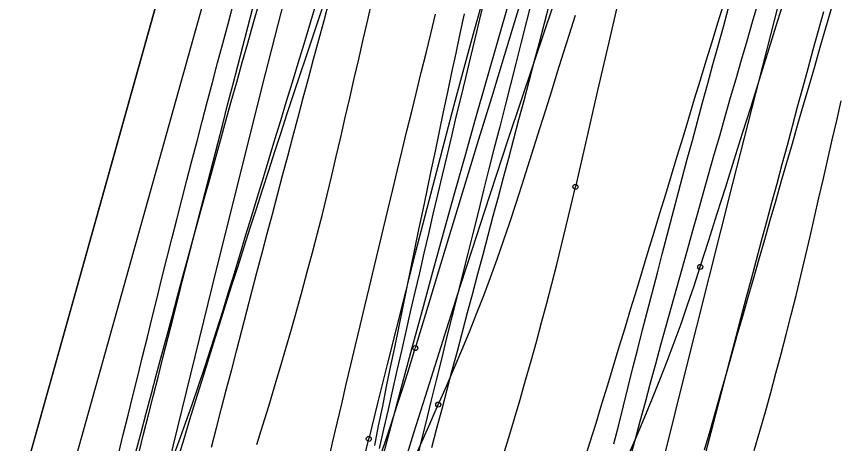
# Model space of a CAD drawing. Extents: x -14 to 1565148, y -25 to 642856.
# Drawn here: x 1564899.42 to 1564913.13, y 636632.84 to 636639.97 of the extents above; entities that cross this region are included whole.
import ezdxf

# ---------------------------------------------------------------- set-up
doc = ezdxf.new("R2010")
doc.units = 0
for name, color, linetype in [('GE_P_Alignment_100_Stations', 7, 'Continuous'), ('GE_X_Alignment', 7, 'Continuous'), ('MT_P_Work_Area', 7, 'Continuous'), ('PM_P_Edge_Line', 7, 'Continuous'), ('PV_P_EOP', 7, 'Continuous'), ('TR_Turning_Path26', 7, 'Continuous'), ('TR_Turning_Path28', 7, 'Continuous'), ('TR_Turning_Path28 - Copy-1', 7, 'Continuous'), ('TR_Turning_Path29', 7, 'Continuous')]:
    doc.layers.add(name, color=color, linetype=linetype)

msp = doc.modelspace()

# ---------------------------------------------------------------- linework, layer by layer
at = {"layer": 'GE_P_Alignment_100_Stations'}
for points in [[(1564901.103, 636629.36), (1564901.965, 636632.523), (1564902.763, 636635.768), (1564903.576, 636639.01), (1564904.404, 636642.248), (1564905.246, 636645.482), (1564906.103, 636648.712), (1564906.974, 636651.939), (1564907.504, 636653.873)], [(1564908.879, 636627.528), (1564909.774, 636630.788), (1564910.565, 636633.999), (1564911.37, 636637.205), (1564912.189, 636640.408), (1564913.023, 636643.607), (1564913.871, 636646.803), (1564914.733, 636649.994), (1564915.258, 636651.907)], [(1564901.461, 636632.671), (1564901.542, 636632.996), (1564901.624, 636633.32), (1564901.705, 636633.644), (1564901.787, 636633.968), (1564901.869, 636634.292), (1564901.951, 636634.615), (1564902.033, 636634.939), (1564902.115, 636635.263), (1564902.197, 636635.586), (1564902.28, 636635.91), (1564902.362, 636636.233), (1564902.445, 636636.556), (1564902.528, 636636.88), (1564902.611, 636637.203), (1564902.694, 636637.526), (1564902.777, 636637.85), (1564902.86, 636638.173), (1564902.943, 636638.496), (1564903.027, 636638.82), (1564903.11, 636639.143), (1564903.194, 636639.466), (1564903.278, 636639.79), (1564903.361, 636640.113)]]:
    msp.add_lwpolyline(points, dxfattribs=at)
msp.add_arc((1565621.788, 636457.187), 736.87, 164.598138, 166.407357, dxfattribs=at)
at = {"layer": 'GE_X_Alignment'}
msp.add_line((1564926.086, 636727.225), (1564895.969, 636619.491), dxfattribs=at)
at = {"layer": 'MT_P_Work_Area'}
for points in [[(1564906.347, 636632.772), (1564906.432, 636633.094), (1564906.518, 636633.416), (1564906.603, 636633.739), (1564906.689, 636634.061), (1564906.774, 636634.383), (1564906.859, 636634.705), (1564906.945, 636635.027), (1564907.03, 636635.35), (1564907.116, 636635.672), (1564907.201, 636635.994), (1564907.287, 636636.316), (1564907.372, 636636.638), (1564907.458, 636636.96), (1564907.543, 636637.282), (1564907.629, 636637.603), (1564907.714, 636637.925), (1564907.8, 636638.247), (1564907.885, 636638.569), (1564907.97, 636638.891), (1564908.056, 636639.213), (1564908.141, 636639.534), (1564908.226, 636639.856), (1564908.312, 636640.178)], [(1564906.455, 636633.487), (1564906.591, 636633.794), (1564906.721, 636634.096), (1564906.849, 636634.398), (1564906.973, 636634.701), (1564907.094, 636635.004), (1564907.212, 636635.308), (1564907.326, 636635.612), (1564907.437, 636635.917), (1564907.543, 636636.222), (1564907.646, 636636.527), (1564907.746, 636636.833), (1564907.846, 636637.149), (1564907.947, 636637.464), (1564908.047, 636637.78), (1564908.146, 636638.096), (1564908.246, 636638.412), (1564908.346, 636638.728), (1564908.445, 636639.044), (1564908.544, 636639.36), (1564908.643, 636639.676), (1564908.741, 636639.992)], [(1564909.503, 636632.368), (1564909.639, 636632.672), (1564909.771, 636632.978), (1564909.901, 636633.285), (1564910.028, 636633.594), (1564910.152, 636633.903), (1564910.272, 636634.214), (1564910.389, 636634.526), (1564910.503, 636634.839), (1564910.613, 636635.154), (1564910.72, 636635.47), (1564910.823, 636635.787)], [(1564906.044, 636632.554), (1564906.181, 636632.866), (1564906.318, 636633.177), (1564906.455, 636633.488)]]:
    msp.add_lwpolyline(points, dxfattribs=at)
for centre in [(1564910.823, 636635.787), (1564910.823, 636635.787), (1564906.455, 636633.488), (1564906.455, 636633.487)]:
    msp.add_circle(centre, 0.0417, dxfattribs=at)
msp.add_arc((1564401.207, 636798.224), 534.878, 342.32064, 348.74558, dxfattribs=at)
at = {"layer": 'PM_P_Edge_Line'}
for points in [[(1564902.117, 636632.595), (1564902.215, 636632.917), (1564902.313, 636633.239), (1564902.412, 636633.56), (1564902.511, 636633.882), (1564902.61, 636634.203), (1564902.712, 636634.523), (1564902.813, 636634.843), (1564902.914, 636635.163), (1564903.015, 636635.483), (1564903.116, 636635.802), (1564903.218, 636636.121), (1564903.32, 636636.44), (1564903.422, 636636.759), (1564903.525, 636637.077), (1564903.628, 636637.395), (1564903.731, 636637.713), (1564903.834, 636638.031), (1564903.938, 636638.348), (1564904.043, 636638.664), (1564904.147, 636638.981), (1564904.252, 636639.297), (1564904.357, 636639.613), (1564904.463, 636639.929), (1564904.568, 636640.244)], [(1564913.005, 636640.095), (1564912.912, 636639.773), (1564912.819, 636639.451), (1564912.726, 636639.13), (1564912.633, 636638.808), (1564912.541, 636638.487), (1564912.448, 636638.165), (1564912.355, 636637.844), (1564912.263, 636637.523), (1564912.17, 636637.202), (1564912.078, 636636.881), (1564911.986, 636636.56), (1564911.894, 636636.24), (1564911.802, 636635.919), (1564911.71, 636635.599), (1564911.619, 636635.279), (1564911.527, 636634.959), (1564911.436, 636634.64), (1564911.345, 636634.32), (1564911.254, 636634.001), (1564911.163, 636633.682), (1564911.072, 636633.363), (1564910.981, 636633.044), (1564910.891, 636632.725)]]:
    msp.add_lwpolyline(points, dxfattribs=at)
msp.add_arc((1565173.963, 636549.697), 280.574, 158.77151, 167.20801, dxfattribs=at)
at = {"layer": 'PV_P_EOP'}
for p, q in [((1564895.969, 636619.491), (1564926.086, 636727.225)), ((1564896.692, 636619.289), (1564926.808, 636727.023))]:
    msp.add_line(p, q, dxfattribs=at)
at = {"layer": 'TR_Turning_Path26'}
for points in [[(1564902.014, 636632.555), (1564902.128, 636632.867), (1564902.239, 636633.178), (1564902.349, 636633.49), (1564902.456, 636633.802), (1564902.561, 636634.114), (1564902.664, 636634.426), (1564902.764, 636634.739), (1564902.862, 636635.051), (1564902.958, 636635.365), (1564903.055, 636635.684), (1564903.151, 636636.003), (1564903.248, 636636.321), (1564903.345, 636636.64), (1564903.441, 636636.959), (1564903.538, 636637.278), (1564903.635, 636637.597), (1564903.731, 636637.916), (1564903.828, 636638.235), (1564903.925, 636638.554), (1564904.022, 636638.872), (1564904.119, 636639.191), (1564904.216, 636639.51), (1564904.313, 636639.829), (1564904.409, 636640.148)], [(1564902.675, 636632.779), (1564902.758, 636633.103), (1564902.842, 636633.428), (1564902.926, 636633.752), (1564903.01, 636634.076), (1564903.094, 636634.401), (1564903.178, 636634.725), (1564903.263, 636635.049), (1564903.347, 636635.373), (1564903.432, 636635.697), (1564903.517, 636636.021), (1564903.603, 636636.344), (1564903.688, 636636.668), (1564903.774, 636636.992), (1564903.859, 636637.315), (1564903.945, 636637.639), (1564904.031, 636637.962), (1564904.118, 636638.286), (1564904.204, 636638.609), (1564904.291, 636638.933), (1564904.377, 636639.256), (1564904.464, 636639.579), (1564904.551, 636639.902), (1564904.638, 636640.225)], [(1564908.881, 636632.53), (1564908.984, 636632.852), (1564909.086, 636633.176), (1564909.185, 636633.5), (1564909.281, 636633.818), (1564909.378, 636634.136), (1564909.474, 636634.455), (1564909.571, 636634.773), (1564909.667, 636635.091), (1564909.764, 636635.41), (1564909.86, 636635.728), (1564909.957, 636636.046), (1564910.053, 636636.365), (1564910.15, 636636.683), (1564910.247, 636637.001), (1564910.343, 636637.319), (1564910.44, 636637.638), (1564910.537, 636637.956), (1564910.634, 636638.274), (1564910.73, 636638.592), (1564910.827, 636638.91), (1564910.924, 636639.229), (1564911.021, 636639.547), (1564911.118, 636639.865), (1564911.215, 636640.183)], [(1564910.92, 636632.711), (1564911.004, 636633.03), (1564911.087, 636633.35), (1564911.171, 636633.669), (1564911.255, 636633.989), (1564911.339, 636634.308), (1564911.423, 636634.627), (1564911.508, 636634.947), (1564911.592, 636635.266), (1564911.677, 636635.586), (1564911.762, 636635.905), (1564911.847, 636636.224), (1564911.933, 636636.544), (1564912.018, 636636.863), (1564912.104, 636637.182), (1564912.19, 636637.502), (1564912.276, 636637.821), (1564912.362, 636638.14), (1564912.448, 636638.459), (1564912.535, 636638.779), (1564912.621, 636639.098), (1564912.708, 636639.417), (1564912.795, 636639.736), (1564912.882, 636640.055)], [(1564904.762, 636630.654), (1564904.882, 636630.965), (1564905, 636631.277), (1564905.116, 636631.589), (1564905.23, 636631.902), (1564905.343, 636632.216), (1564905.453, 636632.53), (1564905.562, 636632.846), (1564905.668, 636633.162), (1564905.772, 636633.478), (1564905.874, 636633.795), (1564905.974, 636634.113), (1564906.072, 636634.432)]]:
    msp.add_lwpolyline(points, dxfattribs=at)
msp.add_circle((1564906.072, 636634.432), 0.0417, dxfattribs=at)
msp.add_circle((1564906.072, 636634.432), 0.0417, dxfattribs=at)
msp.add_arc((1568405.55, 635575.204), 3656.27, 161.699159, 163.159899, dxfattribs=at)
at = {"layer": 'TR_Turning_Path28'}
for points in [[(1564903.431, 636632.823), (1564903.53, 636633.143), (1564903.628, 636633.464), (1564903.725, 636633.785), (1564903.82, 636634.105), (1564903.914, 636634.426), (1564904.005, 636634.746), (1564904.096, 636635.067), (1564904.184, 636635.388), (1564904.271, 636635.708), (1564904.356, 636636.029), (1564904.44, 636636.35), (1564904.522, 636636.67), (1564904.601, 636636.991), (1564904.679, 636637.312), (1564904.755, 636637.633), (1564904.829, 636637.954), (1564904.904, 636638.28), (1564904.979, 636638.607), (1564905.054, 636638.933), (1564905.129, 636639.259), (1564905.204, 636639.585), (1564905.279, 636639.911), (1564905.354, 636640.237)], [(1564905.395, 636632.804), (1564905.461, 636633.132), (1564905.528, 636633.46), (1564905.594, 636633.788), (1564905.661, 636634.116), (1564905.728, 636634.444), (1564905.795, 636634.772), (1564905.863, 636635.1), (1564905.93, 636635.428), (1564905.998, 636635.755), (1564906.065, 636636.083), (1564906.133, 636636.411), (1564906.201, 636636.738), (1564906.27, 636637.066), (1564906.338, 636637.394), (1564906.407, 636637.721), (1564906.476, 636638.049), (1564906.544, 636638.376), (1564906.614, 636638.704), (1564906.683, 636639.031), (1564906.752, 636639.359), (1564906.822, 636639.686), (1564906.892, 636640.013)], [(1564911.725, 636632.724), (1564911.817, 636633.045), (1564911.909, 636633.366), (1564911.998, 636633.688), (1564912.086, 636634.011), (1564912.173, 636634.334), (1564912.257, 636634.659), (1564912.34, 636634.985), (1564912.422, 636635.311), (1564912.501, 636635.638), (1564912.579, 636635.966), (1564912.655, 636636.294), (1564912.729, 636636.618), (1564912.803, 636636.941), (1564912.877, 636637.265), (1564912.952, 636637.588), (1564913.026, 636637.912), (1564913.101, 636638.235), (1564913.176, 636638.558)], [(1564907.236, 636631.663), (1564907.336, 636631.981), (1564907.436, 636632.299), (1564907.534, 636632.618), (1564907.631, 636632.937), (1564907.726, 636633.256), (1564907.82, 636633.576), (1564907.912, 636633.896), (1564908.002, 636634.217), (1564908.091, 636634.538), (1564908.179, 636634.86), (1564908.265, 636635.182), (1564908.349, 636635.505), (1564908.431, 636635.828), (1564908.512, 636636.151), (1564908.59, 636636.475), (1564908.667, 636636.799), (1564908.742, 636637.124)]]:
    msp.add_lwpolyline(points, dxfattribs=at)
msp.add_circle((1564908.742, 636637.124), 0.0417, dxfattribs=at)
msp.add_circle((1564908.742, 636637.124), 0.0417, dxfattribs=at)
msp.add_arc((1565842.213, 636423.646), 957.571, 160.797084, 167.118411, dxfattribs=at)
at = {"layer": 'TR_Turning_Path28 - Copy-1'}
for points in [[(1564901.121, 636632.663), (1564901.203, 636632.987), (1564901.284, 636633.31), (1564901.363, 636633.634), (1564901.443, 636633.962), (1564901.523, 636634.29), (1564901.604, 636634.617), (1564901.685, 636634.945), (1564901.766, 636635.272), (1564901.848, 636635.6), (1564901.93, 636635.927), (1564902.012, 636636.254), (1564902.095, 636636.581), (1564902.179, 636636.908), (1564902.263, 636637.235), (1564902.347, 636637.561), (1564902.432, 636637.888), (1564902.517, 636638.214), (1564902.602, 636638.541), (1564902.688, 636638.867), (1564902.775, 636639.193), (1564902.861, 636639.519), (1564902.949, 636639.845), (1564903.036, 636640.171)], [(1564904.617, 636632.527), (1564904.693, 636632.852), (1564904.769, 636633.178), (1564904.845, 636633.504), (1564904.921, 636633.829), (1564904.998, 636634.155), (1564905.075, 636634.48), (1564905.152, 636634.806), (1564905.229, 636635.131), (1564905.306, 636635.456), (1564905.384, 636635.782), (1564905.462, 636636.107), (1564905.54, 636636.432), (1564905.618, 636636.757), (1564905.697, 636637.082), (1564905.775, 636637.407), (1564905.854, 636637.732), (1564905.933, 636638.057), (1564906.012, 636638.382), (1564906.091, 636638.706), (1564906.171, 636639.031), (1564906.251, 636639.356), (1564906.331, 636639.68), (1564906.411, 636640.005)], [(1564909.385, 636632.831), (1564909.464, 636633.149), (1564909.543, 636633.467), (1564909.622, 636633.784), (1564909.702, 636634.101), (1564909.782, 636634.419), (1564909.863, 636634.736), (1564909.944, 636635.053), (1564910.026, 636635.37), (1564910.108, 636635.687), (1564910.19, 636636.003), (1564910.273, 636636.32), (1564910.356, 636636.636), (1564910.439, 636636.953), (1564910.523, 636637.269), (1564910.607, 636637.585), (1564910.692, 636637.901), (1564910.777, 636638.217), (1564910.863, 636638.533), (1564910.949, 636638.849), (1564911.035, 636639.165), (1564911.122, 636639.48), (1564911.209, 636639.796), (1564911.296, 636640.111)], [(1564904.527, 636630.016), (1564904.618, 636630.337), (1564904.708, 636630.658), (1564904.796, 636630.979), (1564904.883, 636631.301), (1564904.969, 636631.623), (1564905.053, 636631.946), (1564905.136, 636632.269), (1564905.217, 636632.592), (1564905.296, 636632.916)]]:
    msp.add_lwpolyline(points, dxfattribs=at)
msp.add_circle((1564905.296, 636632.916), 0.0417, dxfattribs=at)
msp.add_circle((1564905.296, 636632.916), 0.0417, dxfattribs=at)
msp.add_arc((1565158.569, 636571.292), 260.662, 157.34079, 166.32513, dxfattribs=at)
at = {"layer": 'TR_Turning_Path29'}
for points in [[(1564901.414, 636632.694), (1564901.5, 636633.02), (1564901.586, 636633.346), (1564901.672, 636633.672), (1564901.759, 636633.998), (1564901.846, 636634.323), (1564901.933, 636634.649), (1564902.021, 636634.975), (1564902.109, 636635.3), (1564902.197, 636635.625), (1564902.286, 636635.951), (1564902.374, 636636.276), (1564902.463, 636636.601), (1564902.553, 636636.926), (1564902.643, 636637.251), (1564902.733, 636637.576), (1564902.823, 636637.901), (1564902.914, 636638.226), (1564903.004, 636638.55), (1564903.096, 636638.875), (1564903.187, 636639.199), (1564903.279, 636639.524), (1564903.371, 636639.848), (1564903.464, 636640.172)], [(1564905.476, 636632.753), (1564905.549, 636633.08), (1564905.623, 636633.406), (1564905.696, 636633.733), (1564905.77, 636634.059), (1564905.845, 636634.385), (1564905.919, 636634.711), (1564905.994, 636635.038), (1564906.069, 636635.364), (1564906.145, 636635.69), (1564906.22, 636636.016), (1564906.296, 636636.342), (1564906.372, 636636.667), (1564906.449, 636636.993), (1564906.525, 636637.319), (1564906.602, 636637.644), (1564906.679, 636637.97), (1564906.756, 636638.296), (1564906.834, 636638.621), (1564906.912, 636638.946), (1564906.99, 636639.272), (1564907.068, 636639.597), (1564907.146, 636639.922), (1564907.225, 636640.248)], [(1564909.651, 636632.576), (1564909.736, 636632.895), (1564909.822, 636633.213), (1564909.909, 636633.531), (1564909.995, 636633.85), (1564910.082, 636634.168), (1564910.169, 636634.486), (1564910.257, 636634.804), (1564910.345, 636635.122), (1564910.433, 636635.44), (1564910.521, 636635.757), (1564910.61, 636636.075), (1564910.699, 636636.393), (1564910.788, 636636.71), (1564910.877, 636637.028), (1564910.967, 636637.345), (1564911.057, 636637.662), (1564911.148, 636637.979), (1564911.238, 636638.297), (1564911.329, 636638.614), (1564911.421, 636638.93), (1564911.512, 636639.247), (1564911.604, 636639.564), (1564911.696, 636639.881), (1564911.789, 636640.197)]]:
    msp.add_lwpolyline(points, dxfattribs=at)
msp.add_arc((1565256.127, 636539.493), 362.757, 158.08889, 171.57273, dxfattribs=at)

doc.saveas('drawing.dxf')
